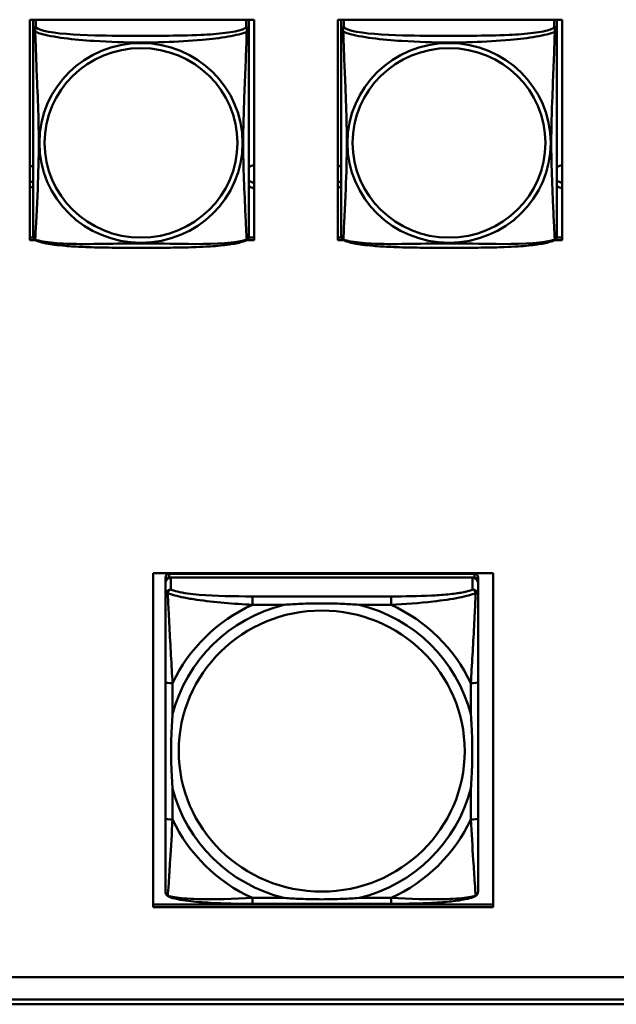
# Model space of a CAD drawing. Header units: inches. Extents: x 0.8 to 75.7, y -7.8 to 49.3.
# Tile 286 of 339: x 64.1 to 65.4, y 16.5 to 18.6. Entities that reach past the tile are written whole.
import ezdxf

# ---------------------------------------------------------------- set-up
doc = ezdxf.new("R2010")
doc.units = ezdxf.units.IN
doc.header["$MEASUREMENT"] = 0
doc.layers.add('Visible Edges(ROSSANSI)', color=7, linetype='Continuous', lineweight=50)
doc.layers.add('Visible Tangent Edges(ROSSANSI)', color=7, linetype='Continuous', lineweight=50)

msp = doc.modelspace()

# ---------------------------------------------------------------- linework, layer by layer
at = {"layer": 'Visible Edges(ROSSANSI)'}
for p, q in [((64.1008, 18.1244), (64.1008, 18.6069)), ((64.1008, 18.6069), (64.5923, 18.6069)), ((64.1084, 18.6034), (64.1084, 18.5858)), ((64.5808, 18.5858), (64.5808, 18.6034)), ((64.5923, 18.6069), (64.5923, 18.1244)), ((64.7758, 18.1244), (64.7758, 18.6069)), ((64.7758, 18.6069), (65.2673, 18.6069)), ((64.7834, 18.6034), (64.7834, 18.5858)), ((65.2558, 18.5858), (65.2558, 18.6034)), ((65.2673, 18.6069), (65.2673, 18.1244)), ((64.1008, 18.1304), (64.1086, 18.1304)), ((64.5806, 18.1304), (64.5923, 18.1304)), ((64.7758, 18.1304), (64.7836, 18.1304)), ((65.2556, 18.1304), (65.2673, 18.1304)), ((64.1133, 18.1244), (64.1008, 18.1244)), ((64.5923, 18.1244), (64.576, 18.1244)), ((64.7883, 18.1244), (64.7758, 18.1244)), ((65.2673, 18.1244), (65.251, 18.1244)), ((64.371, 16.6637), (64.371, 17.3952)), ((64.371, 17.3952), (65.1161, 17.3952)), ((65.1161, 17.3952), (65.1161, 16.6637)), ((64.3981, 17.386), (64.3981, 17.3778)), ((64.3981, 16.7207), (64.3981, 17.3778)), ((64.3981, 17.3739), (64.3981, 17.348)), ((65.0753, 17.3937), (64.406, 17.3937)), ((64.406, 17.3855), (65.0753, 17.3855)), ((65.0713, 17.3855), (64.4099, 17.3855)), ((65.0831, 17.3778), (65.0831, 17.386)), ((65.0831, 17.3778), (65.0831, 17.3739)), ((65.0831, 17.348), (65.0831, 17.3739)), ((64.4993, 17.3329), (64.4994, 17.3329)), ((64.3981, 17.1573), (64.3981, 16.8589)), ((65.0831, 16.8589), (65.0831, 17.1573)), ((64.371, 16.6698), (65.1161, 16.6698)), ((65.1161, 16.6637), (64.371, 16.6637)), ((64.8926, 16.6715), (64.5887, 16.6715)), ((56.4153, 16.5107), (69.0852, 16.5107)), ((69.1231, 16.462), (56.4653, 16.462)), ((69.1231, 16.4514), (56.4653, 16.4514))]:
    msp.add_line(p, q, dxfattribs=at)
for centre, start, end in [((64.1222, 18.1328), 180, 189.1496), ((64.567, 18.1328), 350.8504, 360), ((64.7972, 18.1328), 180, 189.1496), ((65.242, 18.1328), 350.8504, 360)]:
    msp.add_arc(centre, 0.0138, start, end, dxfattribs=at)
for centre, major_axis, start_param, end_param in [((64.1143, 18.6034), (-0.00591, 0), 5.642954, 6.283185), ((64.5749, 18.6034), (0.00591, 0), 0, 0.640231), ((64.7893, 18.6034), (-0.00591, 0), 5.642954, 6.283185), ((65.2499, 18.6034), (0.00591, 0), 0, 0.640231), ((64.0949, 18.2632), (0.0255, 0), 1.012755, 1.336733), ((64.5949, 18.2632), (0.0255, 0), 1.672527, 2.154575), ((64.7699, 18.2632), (0.0255, 0), 1.012755, 1.336733), ((65.2699, 18.2632), (0.0255, 0), 1.672527, 2.154575), ((64.0949, 18.2752), (0.0255, 0), 4.946453, 5.27043), ((64.0949, 18.2632), (-0.0255, 0), 1.80486, 2.128837), ((64.5949, 18.2752), (0.0255, 0), 4.12861, 4.610658), ((64.5949, 18.2632), (-0.0255, 0), 0.987017, 1.469065), ((64.7699, 18.2752), (0.0255, 0), 4.946453, 5.27043), ((64.7699, 18.2632), (-0.0255, 0), 1.80486, 2.128837), ((65.2699, 18.2752), (0.0255, 0), 4.12861, 4.610658), ((65.2699, 18.2632), (-0.0255, 0), 0.987017, 1.469065), ((64.406, 17.386), (-0.00787, 0), 4.712389, 6.283185), ((64.406, 17.3778), (-0.00787, 0), 4.712389, 6.283185), ((64.4099, 17.3739), (-0.0118, 0), 4.712389, 6.283185), ((65.0713, 17.3739), (0.0118, 0), 0, 1.570796), ((65.0753, 17.386), (0.00787, 0), 0, 1.570796), ((65.0753, 17.3778), (0.00787, 0), 0, 1.570796), ((64.4099, 17.348), (-0.0118, 0), 4.712389, 6.283185), ((65.0713, 17.348), (0.0118, 0), 0, 1.570796), ((64.406, 16.7207), (-0.00787, 0), 0, 0.047273), ((65.0753, 16.7207), (0.00787, 0), 6.271813, 6.283185)]:
    msp.add_ellipse(centre, major_axis=major_axis, ratio=0.981793, start_param=start_param, end_param=end_param, dxfattribs=at)
for points, knots in [([(64.1084, 18.5858), (64.1084, 18.5832), (64.1084, 18.5786), (64.1084, 18.5725), (64.1084, 18.5612), (64.1084, 18.5448), (64.1084, 18.527), (64.1084, 18.5091), (64.1084, 18.4899), (64.1084, 18.4708), (64.1084, 18.4436), (64.1084, 18.4164), (64.1084, 18.3897), (64.1084, 18.373), (64.1084, 18.3563), (64.1084, 18.3397), (64.1084, 18.3065), (64.1084, 18.2733), (64.1084, 18.241), (64.1084, 18.2009), (64.1084, 18.1605), (64.1084, 18.1418), (64.1084, 18.1361), (64.1084, 18.1329), (64.1084, 18.1328)], [0.325731, 0.325731, 0.325731, 0.325731, 0.404774, 0.404774, 0.404774, 0.550532, 0.550532, 0.550532, 0.69629, 0.69629, 0.69629, 0.902598, 0.902598, 0.902598, 1.03154, 1.03154, 1.03154, 1.289425, 1.289425, 1.289425, 1.610774, 1.610774, 1.610774, 1.710218, 1.710218, 1.710218, 1.710218]), ([(64.5808, 18.1328), (64.5808, 18.1328), (64.5808, 18.1337), (64.5808, 18.1354), (64.5808, 18.14), (64.5808, 18.151), (64.5808, 18.1648), (64.5808, 18.1786), (64.5808, 18.1952), (64.5808, 18.2126), (64.5808, 18.2372), (64.5808, 18.2636), (64.5808, 18.29), (64.5808, 18.3065), (64.5808, 18.3231), (64.5808, 18.3397), (64.5808, 18.3729), (64.5808, 18.4062), (64.5808, 18.4402), (64.5808, 18.4825), (64.5808, 18.5283), (64.5808, 18.5599), (64.5808, 18.5723), (64.5808, 18.5817), (64.5808, 18.5858)], [0.352862, 0.352862, 0.352862, 0.352862, 0.404774, 0.404774, 0.404774, 0.550532, 0.550532, 0.550532, 0.69629, 0.69629, 0.69629, 0.902598, 0.902598, 0.902598, 1.03154, 1.03154, 1.03154, 1.289425, 1.289425, 1.289425, 1.610774, 1.610774, 1.610774, 1.73735, 1.73735, 1.73735, 1.73735]), ([(64.7834, 18.5858), (64.7834, 18.5832), (64.7834, 18.5786), (64.7834, 18.5725), (64.7834, 18.5612), (64.7834, 18.5448), (64.7834, 18.527), (64.7834, 18.5091), (64.7834, 18.4899), (64.7834, 18.4708), (64.7834, 18.4436), (64.7834, 18.4164), (64.7834, 18.3897), (64.7834, 18.373), (64.7834, 18.3563), (64.7834, 18.3397), (64.7834, 18.3065), (64.7834, 18.2733), (64.7834, 18.241), (64.7834, 18.2009), (64.7834, 18.1605), (64.7834, 18.1418), (64.7834, 18.1361), (64.7834, 18.1329), (64.7834, 18.1328)], [0.325731, 0.325731, 0.325731, 0.325731, 0.404774, 0.404774, 0.404774, 0.550532, 0.550532, 0.550532, 0.69629, 0.69629, 0.69629, 0.902598, 0.902598, 0.902598, 1.03154, 1.03154, 1.03154, 1.289425, 1.289425, 1.289425, 1.610774, 1.610774, 1.610774, 1.710218, 1.710218, 1.710218, 1.710218]), ([(65.2558, 18.1328), (65.2558, 18.1328), (65.2558, 18.1337), (65.2558, 18.1354), (65.2558, 18.14), (65.2558, 18.151), (65.2558, 18.1648), (65.2558, 18.1786), (65.2558, 18.1952), (65.2558, 18.2126), (65.2558, 18.2372), (65.2558, 18.2636), (65.2558, 18.29), (65.2558, 18.3065), (65.2558, 18.3231), (65.2558, 18.3397), (65.2558, 18.3729), (65.2558, 18.4062), (65.2558, 18.4402), (65.2558, 18.4825), (65.2558, 18.5283), (65.2558, 18.5599), (65.2558, 18.5723), (65.2558, 18.5817), (65.2558, 18.5858)], [0.352862, 0.352862, 0.352862, 0.352862, 0.404774, 0.404774, 0.404774, 0.550532, 0.550532, 0.550532, 0.69629, 0.69629, 0.69629, 0.902598, 0.902598, 0.902598, 1.03154, 1.03154, 1.03154, 1.289425, 1.289425, 1.289425, 1.610774, 1.610774, 1.610774, 1.73735, 1.73735, 1.73735, 1.73735]), ([(64.1126, 18.1247), (64.112, 18.125), (64.1115, 18.1254), (64.1106, 18.1262), (64.1102, 18.1266), (64.1096, 18.1275), (64.1094, 18.128), (64.109, 18.1288), (64.1089, 18.1292), (64.1087, 18.13), (64.1086, 18.1303), (64.1086, 18.1306)], [0.02273771, 0.02273771, 0.02273771, 0.02273771, 0.02954865, 0.02954865, 0.03635958, 0.03635958, 0.04317052, 0.04317052, 0.04998146, 0.04998146, 0.0567924, 0.0567924, 0.0567924, 0.0567924]), ([(64.5766, 18.1247), (64.5772, 18.125), (64.5777, 18.1254), (64.5786, 18.1262), (64.579, 18.1266), (64.5796, 18.1275), (64.5798, 18.128), (64.5802, 18.1288), (64.5803, 18.1292), (64.5805, 18.13), (64.5806, 18.1303), (64.5807, 18.1306)], [0.02273771, 0.02273771, 0.02273771, 0.02273771, 0.02954865, 0.02954865, 0.03635958, 0.03635958, 0.04317052, 0.04317052, 0.04998146, 0.04998146, 0.0567924, 0.0567924, 0.0567924, 0.0567924]), ([(64.7876, 18.1247), (64.787, 18.125), (64.7865, 18.1254), (64.7856, 18.1262), (64.7852, 18.1266), (64.7846, 18.1275), (64.7844, 18.128), (64.784, 18.1288), (64.7839, 18.1292), (64.7837, 18.13), (64.7836, 18.1303), (64.7836, 18.1306)], [0.02273771, 0.02273771, 0.02273771, 0.02273771, 0.02954865, 0.02954865, 0.03635958, 0.03635958, 0.04317052, 0.04317052, 0.04998146, 0.04998146, 0.0567924, 0.0567924, 0.0567924, 0.0567924]), ([(65.2516, 18.1247), (65.2522, 18.125), (65.2527, 18.1254), (65.2536, 18.1262), (65.254, 18.1266), (65.2546, 18.1275), (65.2548, 18.128), (65.2552, 18.1288), (65.2553, 18.1292), (65.2555, 18.13), (65.2556, 18.1303), (65.2557, 18.1306)], [0.02273771, 0.02273771, 0.02273771, 0.02273771, 0.02954865, 0.02954865, 0.03635958, 0.03635958, 0.04317052, 0.04317052, 0.04998146, 0.04998146, 0.0567924, 0.0567924, 0.0567924, 0.0567924]), ([(64.5766, 18.1247), (64.5733, 18.1229), (64.5697, 18.1216), (64.5617, 18.1192), (64.5573, 18.1182), (64.5478, 18.1163), (64.5428, 18.1155), (64.5316, 18.1139), (64.5254, 18.1131), (64.5115, 18.1118), (64.5038, 18.1111), (64.486, 18.1099), (64.4758, 18.1094), (64.4509, 18.1085), (64.4361, 18.1082), (64.4045, 18.1077), (64.3874, 18.1076), (64.3534, 18.1075), (64.3364, 18.1075), (64.3024, 18.1076), (64.2854, 18.1077), (64.2514, 18.1082), (64.2342, 18.1086), (64.204, 18.1099), (64.1909, 18.1107), (64.1699, 18.1125), (64.1618, 18.1133), (64.1482, 18.1152), (64.1425, 18.1161), (64.1325, 18.1181), (64.128, 18.1191), (64.1198, 18.1215), (64.1161, 18.1229), (64.1126, 18.1247)], [-1.678204, -1.678204, -1.678204, -1.678204, -1.629815, -1.629815, -1.580861, -1.580861, -1.532583, -1.532583, -1.479316, -1.479316, -1.416961, -1.416961, -1.337799, -1.337799, -1.226353, -1.226353, -1.09702, -1.09702, -0.967687, -0.967687, -0.838354, -0.838354, -0.709022, -0.709022, -0.60577, -0.60577, -0.53827, -0.53827, -0.483941, -0.483941, -0.435529, -0.435529, -0.384876, -0.384876, -0.384876, -0.384876]), ([(65.2516, 18.1247), (65.2483, 18.1229), (65.2447, 18.1216), (65.2367, 18.1192), (65.2323, 18.1182), (65.2228, 18.1163), (65.2178, 18.1155), (65.2066, 18.1139), (65.2004, 18.1131), (65.1865, 18.1118), (65.1788, 18.1111), (65.161, 18.1099), (65.1508, 18.1094), (65.1259, 18.1085), (65.1111, 18.1082), (65.0795, 18.1077), (65.0624, 18.1076), (65.0284, 18.1075), (65.0114, 18.1075), (64.9774, 18.1076), (64.9604, 18.1077), (64.9264, 18.1082), (64.9092, 18.1086), (64.879, 18.1099), (64.8659, 18.1107), (64.8449, 18.1125), (64.8368, 18.1133), (64.8232, 18.1152), (64.8175, 18.1161), (64.8075, 18.1181), (64.803, 18.1191), (64.7948, 18.1215), (64.7911, 18.1229), (64.7876, 18.1247)], [-1.678204, -1.678204, -1.678204, -1.678204, -1.629815, -1.629815, -1.580861, -1.580861, -1.532583, -1.532583, -1.479316, -1.479316, -1.416961, -1.416961, -1.337799, -1.337799, -1.226353, -1.226353, -1.09702, -1.09702, -0.967687, -0.967687, -0.838354, -0.838354, -0.709022, -0.709022, -0.60577, -0.60577, -0.53827, -0.53827, -0.483941, -0.483941, -0.435529, -0.435529, -0.384876, -0.384876, -0.384876, -0.384876]), ([(64.3981, 17.348), (64.3981, 17.3467), (64.3981, 17.3453), (64.3981, 17.3361), (64.3981, 17.326), (64.3981, 17.3112), (64.3981, 17.3073), (64.3981, 17.2943), (64.3981, 17.2848), (64.3981, 17.2714), (64.3981, 17.2675), (64.3981, 17.2286), (64.3981, 17.1921), (64.3981, 17.1573)], [-0.5252205, -0.5252205, -0.5252205, -0.5252205, -0.5065022, -0.5065022, -0.4084798, -0.4084798, -0.3752494, -0.3752494, -0.3002876, -0.3002876, -0.2703772, -0.2703772, 0, 0, 0, 0]), ([(65.0831, 17.1573), (65.0831, 17.1959), (65.0831, 17.2469), (65.0831, 17.3133), (65.0831, 17.3376), (65.0831, 17.348)], [0, 0, 0, 0, 0.300126, 0.3751575, 0.5252205, 0.5252205, 0.5252205, 0.5252205]), ([(64.6579, 17.3259), (64.6583, 17.3259), (64.6586, 17.326), (64.6707, 17.3269), (64.6824, 17.3276), (64.7096, 17.3287), (64.7251, 17.3291), (64.7562, 17.3291), (64.7717, 17.3287), (64.7989, 17.3276), (64.8105, 17.3269), (64.8226, 17.326), (64.823, 17.3259), (64.8234, 17.3259)], [-0.4163678, -0.4163678, -0.4163678, -0.4163678, -0.413424, -0.413424, -0.3242841, -0.3242841, -0.206712, -0.206712, -0.0891398, -0.0891398, 0, 0, 0.0029438, 0.0029438, 0.0029438, 0.0029438]), ([(64.4138, 16.9239), (64.4138, 16.9242), (64.4138, 16.9246), (64.4129, 16.9364), (64.4122, 16.9479), (64.411, 16.9747), (64.4107, 16.9899), (64.4107, 17.0204), (64.411, 17.0356), (64.4122, 17.0623), (64.4129, 17.0737), (64.4138, 17.0856), (64.4138, 17.086), (64.4138, 17.0863)], [-0.4163678, -0.4163678, -0.4163678, -0.4163678, -0.413424, -0.413424, -0.3242841, -0.3242841, -0.206712, -0.206712, -0.0891398, -0.0891398, 0, 0, 0.0029438, 0.0029438, 0.0029438, 0.0029438]), ([(65.0674, 17.0863), (65.0674, 17.086), (65.0674, 17.0856), (65.0683, 17.0737), (65.069, 17.0623), (65.0702, 17.0356), (65.0706, 17.0204), (65.0706, 16.9899), (65.0702, 16.9747), (65.069, 16.9479), (65.0683, 16.9364), (65.0674, 16.9246), (65.0674, 16.9242), (65.0674, 16.9239)], [-0.4163678, -0.4163678, -0.4163678, -0.4163678, -0.413424, -0.413424, -0.3242841, -0.3242841, -0.206712, -0.206712, -0.0891398, -0.0891398, 0, 0, 0.0029438, 0.0029438, 0.0029438, 0.0029438]), ([(64.3981, 16.8589), (64.3981, 16.8299), (64.3981, 16.8008), (64.3981, 16.7741), (64.3981, 16.7563), (64.3981, 16.7396), (64.3981, 16.7261), (64.3981, 16.7125), (64.3981, 16.702), (64.3981, 16.6986)], [3.9382945, 3.9382945, 3.9382945, 3.9382945, 4.163389, 4.163389, 4.163389, 4.313452, 4.313452, 4.313452, 4.463515, 4.463515, 4.463515, 4.463515]), ([(65.0831, 16.6986), (65.0831, 16.699), (65.0831, 16.6996), (65.0831, 16.7002), (65.0831, 16.7035), (65.0831, 16.7097), (65.0831, 16.7174), (65.0831, 16.7201), (65.0831, 16.723), (65.0831, 16.726), (65.0831, 16.7355), (65.0831, 16.7466), (65.0831, 16.7584), (65.0831, 16.7635), (65.0831, 16.7687), (65.0831, 16.7741), (65.0831, 16.8007), (65.0831, 16.8299), (65.0831, 16.8589)], [-0.5252205, -0.5252205, -0.5252205, -0.5252205, -0.5065022, -0.5065022, -0.5065022, -0.4084798, -0.4084798, -0.4084798, -0.3750519, -0.3750519, -0.3750519, -0.2703772, -0.2703772, -0.2703772, -0.2250231, -0.2250231, -0.2250231, 0, 0, 0, 0]), ([(64.4057, 16.687), (64.4046, 16.6875), (64.4035, 16.6882), (64.4016, 16.6898), (64.4007, 16.6908), (64.3993, 16.693), (64.3988, 16.6942), (64.3982, 16.6966), (64.3981, 16.6976), (64.3981, 16.6986)], [0, 0, 0, 0, 0.00951361, 0.00951361, 0.01964413, 0.01964413, 0.03017496, 0.03017496, 0.03982728, 0.03982728, 0.03982728, 0.03982728]), ([(64.5887, 16.6715), (64.558, 16.6715), (64.5267, 16.6719), (64.48, 16.6745), (64.4632, 16.6758), (64.4399, 16.6788), (64.432, 16.68), (64.4176, 16.683), (64.4112, 16.6848), (64.4057, 16.6871)], [0, 0, 0, 0, 0.2339042, 0.2339042, 0.3694822, 0.3694822, 0.4455019, 0.4455019, 0.5257, 0.5257, 0.5257, 0.5257]), ([(64.8234, 16.6843), (64.823, 16.6842), (64.8226, 16.6842), (64.8105, 16.6833), (64.7989, 16.6827), (64.7717, 16.6815), (64.7562, 16.6812), (64.7251, 16.6812), (64.7096, 16.6815), (64.6824, 16.6827), (64.6707, 16.6833), (64.6586, 16.6842), (64.6583, 16.6842), (64.6579, 16.6843)], [-0.4163678, -0.4163678, -0.4163678, -0.4163678, -0.413424, -0.413424, -0.3242841, -0.3242841, -0.206712, -0.206712, -0.0891398, -0.0891398, 0, 0, 0.0029438, 0.0029438, 0.0029438, 0.0029438]), ([(65.0756, 16.6871), (65.0667, 16.6834), (65.0553, 16.681), (65.0307, 16.6773), (65.0182, 16.676), (64.9896, 16.6737), (64.973, 16.6729), (64.9353, 16.6717), (64.9139, 16.6715), (64.8926, 16.6715)], [0, 0, 0, 0, 0.1282055, 0.1282055, 0.2348611, 0.2348611, 0.3632627, 0.3632627, 0.525736, 0.525736, 0.525736, 0.525736]), ([(65.0831, 16.6986), (65.0831, 16.6975), (65.083, 16.6962), (65.0822, 16.6938), (65.0817, 16.6927), (65.0804, 16.6906), (65.0795, 16.6897), (65.0776, 16.6881), (65.0766, 16.6875), (65.0755, 16.687)], [0, 0, 0, 0, 0.01131809, 0.01131809, 0.02081769, 0.02081769, 0.03070675, 0.03070675, 0.03982221, 0.03982221, 0.03982221, 0.03982221])]:
    msp.add_open_spline(points, degree=3, knots=knots, dxfattribs=at)
at = {"layer": 'Visible Tangent Edges(ROSSANSI)'}
for p, q in [((64.1143, 18.5916), (64.1143, 18.6069)), ((64.5749, 18.6069), (64.5749, 18.5916)), ((64.7893, 18.5916), (64.7893, 18.6069)), ((65.2499, 18.6069), (65.2499, 18.5916)), ((64.406, 17.3855), (64.406, 17.3937)), ((64.4099, 17.3596), (64.4099, 17.3855)), ((65.0713, 17.3855), (65.0713, 17.3596)), ((65.0753, 17.3937), (65.0753, 17.3855)), ((64.5887, 17.3444), (64.5887, 17.3259)), ((64.8926, 17.3444), (64.5887, 17.3444)), ((64.8926, 17.3444), (64.8926, 17.3259)), ((64.5887, 17.3259), (64.6579, 17.3259)), ((64.8234, 17.3259), (64.8926, 17.3259)), ((64.4138, 17.0863), (64.4138, 17.1543)), ((65.0674, 17.1543), (65.0674, 17.0863)), ((64.4138, 16.8559), (64.4138, 16.9239)), ((65.0674, 16.9239), (65.0674, 16.8559)), ((64.5887, 16.6843), (64.5887, 16.6715)), ((64.6579, 16.6843), (64.5887, 16.6843)), ((64.8926, 16.6843), (64.8234, 16.6843)), ((64.8926, 16.6843), (64.8926, 16.6715))]:
    msp.add_line(p, q, dxfattribs=at)
for centre, major_axis, ratio, start_param, end_param in [((64.1143, 18.5858), (-0.00591, 0), 0.981793, 4.712389, 6.283185), ((64.5749, 18.5858), (0.00591, 0), 0.981793, 0, 1.570796), ((64.7893, 18.5858), (-0.00591, 0), 0.981793, 4.712389, 6.283185), ((65.2499, 18.5858), (0.00591, 0), 0.981793, 0, 1.570796), ((64.7406, 17.0051), (-0.3371, 0), 0.981793, 4.960405, 6.035169), ((64.7406, 17.0051), (-0.3604, 0), 0.981793, 5.147686, 5.847888), ((64.7406, 17.0051), (0.3371, 0), 0.981793, 0.248016, 1.32278), ((64.7406, 17.0051), (-0.3604, 0), 0.981793, 3.57689, 4.277092), ((64.4138, 17.1573), (-0.0157, 0), 0.189952, 0, 1.570796), ((65.0674, 17.1573), (0.0157, 0), 0.189952, 4.712389, 6.283185), ((64.7406, 17.0051), (-0.3371, 0), 0.981793, 0.248016, 1.32278), ((64.7406, 17.0051), (0.3371, 0), 0.981793, 4.960405, 6.035169), ((64.4138, 16.8589), (-0.0157, 0), 0.189952, 0, 1.570796), ((65.0674, 16.8589), (0.0157, 0), 0.189952, 4.712389, 6.283185), ((64.7406, 17.0051), (0.3604, 0), 0.981793, 3.57689, 4.277092), ((64.7406, 17.0051), (0.3604, 0), 0.981793, 5.147686, 5.847888)]:
    msp.add_ellipse(centre, major_axis=major_axis, ratio=ratio, start_param=start_param, end_param=end_param, dxfattribs=at)
for centre, major_axis in [((64.3446, 18.3371), (-0.2227, 0)), ((64.3446, 18.3373), (-0.2113, 0)), ((65.0196, 18.3371), (-0.2227, 0)), ((65.0196, 18.3373), (-0.2113, 0)), ((64.7406, 17.0058), (-0.3133, 0))]:
    msp.add_ellipse(centre, major_axis=major_axis, ratio=0.981793, dxfattribs=at)
for points, knots in [([(64.1084, 18.5858), (64.1084, 18.5855), (64.1084, 18.5852), (64.1084, 18.5848), (64.1085, 18.5846), (64.1086, 18.5843), (64.1087, 18.5842), (64.1089, 18.584), (64.1089, 18.5839), (64.1091, 18.5836), (64.1093, 18.5835), (64.1099, 18.5829), (64.1104, 18.5825), (64.1115, 18.5816), (64.1122, 18.5811), (64.1129, 18.5805)], [-0.0844808, -0.0844808, -0.0844808, -0.0844808, -0.06943799, -0.06943799, -0.05587828, -0.05587828, -0.04740346, -0.04740346, -0.04210669, -0.04210669, -0.03151317, -0.03151317, -0.01456352, -0.01456352, 0.00026741, 0.00026741, 0.00026741, 0.00026741]), ([(64.1129, 18.5805), (64.1127, 18.5816), (64.1126, 18.5826), (64.1125, 18.5846), (64.1126, 18.5855), (64.1128, 18.5868), (64.1129, 18.5873), (64.113, 18.5879), (64.1131, 18.5881), (64.1132, 18.5886), (64.1133, 18.5889), (64.1136, 18.5896), (64.1138, 18.59), (64.1141, 18.5908), (64.1142, 18.5912), (64.1143, 18.5916)], [-0.00026741, -0.00026741, -0.00026741, -0.00026741, 0.01456352, 0.01456352, 0.03151317, 0.03151317, 0.04210669, 0.04210669, 0.04740346, 0.04740346, 0.05587828, 0.05587828, 0.06943799, 0.06943799, 0.0844808, 0.0844808, 0.0844808, 0.0844808]), ([(64.5749, 18.5916), (64.5743, 18.5896), (64.5716, 18.5876), (64.5672, 18.5858), (64.5591, 18.5825), (64.5452, 18.5798), (64.5291, 18.5778), (64.5129, 18.5758), (64.4947, 18.5745), (64.4761, 18.5736), (64.4497, 18.5724), (64.4224, 18.572), (64.3954, 18.5718), (64.3785, 18.5716), (64.3615, 18.5716), (64.3446, 18.5716), (64.3108, 18.5716), (64.2769, 18.5717), (64.2432, 18.5725), (64.2012, 18.5736), (64.1573, 18.5763), (64.1317, 18.5828), (64.1216, 18.5853), (64.1152, 18.5884), (64.1143, 18.5916)], [0.325731, 0.325731, 0.325731, 0.325731, 0.404774, 0.404774, 0.404774, 0.550532, 0.550532, 0.550532, 0.69629, 0.69629, 0.69629, 0.902598, 0.902598, 0.902598, 1.03154, 1.03154, 1.03154, 1.289425, 1.289425, 1.289425, 1.610774, 1.610774, 1.610774, 1.73735, 1.73735, 1.73735, 1.73735]), ([(64.5749, 18.5916), (64.575, 18.5912), (64.5751, 18.5908), (64.5754, 18.59), (64.5756, 18.5896), (64.5759, 18.5889), (64.576, 18.5886), (64.5761, 18.5881), (64.5762, 18.5879), (64.5764, 18.5873), (64.5765, 18.5868), (64.5766, 18.5855), (64.5767, 18.5846), (64.5766, 18.5826), (64.5765, 18.5816), (64.5763, 18.5805)], [-0.0844808, -0.0844808, -0.0844808, -0.0844808, -0.06943799, -0.06943799, -0.05587828, -0.05587828, -0.04740346, -0.04740346, -0.04210669, -0.04210669, -0.03151317, -0.03151317, -0.01456352, -0.01456352, 0.00026741, 0.00026741, 0.00026741, 0.00026741]), ([(64.5763, 18.5805), (64.5771, 18.5811), (64.5777, 18.5816), (64.5788, 18.5825), (64.5793, 18.5829), (64.5799, 18.5835), (64.5801, 18.5836), (64.5803, 18.5839), (64.5804, 18.584), (64.5805, 18.5842), (64.5806, 18.5843), (64.5807, 18.5846), (64.5808, 18.5848), (64.5808, 18.5852), (64.5808, 18.5855), (64.5808, 18.5858)], [-0.00026741, -0.00026741, -0.00026741, -0.00026741, 0.01456352, 0.01456352, 0.03151317, 0.03151317, 0.04210669, 0.04210669, 0.04740346, 0.04740346, 0.05587828, 0.05587828, 0.06943799, 0.06943799, 0.0844808, 0.0844808, 0.0844808, 0.0844808]), ([(64.7834, 18.5858), (64.7834, 18.5855), (64.7834, 18.5852), (64.7834, 18.5848), (64.7835, 18.5846), (64.7836, 18.5843), (64.7837, 18.5842), (64.7839, 18.584), (64.7839, 18.5839), (64.7841, 18.5836), (64.7843, 18.5835), (64.7849, 18.5829), (64.7854, 18.5825), (64.7865, 18.5816), (64.7872, 18.5811), (64.7879, 18.5805)], [-0.0844808, -0.0844808, -0.0844808, -0.0844808, -0.06943799, -0.06943799, -0.05587828, -0.05587828, -0.04740346, -0.04740346, -0.04210669, -0.04210669, -0.03151317, -0.03151317, -0.01456352, -0.01456352, 0.00026741, 0.00026741, 0.00026741, 0.00026741]), ([(64.7879, 18.5805), (64.7877, 18.5816), (64.7876, 18.5826), (64.7875, 18.5846), (64.7876, 18.5855), (64.7878, 18.5868), (64.7879, 18.5873), (64.788, 18.5879), (64.7881, 18.5881), (64.7882, 18.5886), (64.7883, 18.5889), (64.7886, 18.5896), (64.7888, 18.59), (64.7891, 18.5908), (64.7892, 18.5912), (64.7893, 18.5916)], [-0.00026741, -0.00026741, -0.00026741, -0.00026741, 0.01456352, 0.01456352, 0.03151317, 0.03151317, 0.04210669, 0.04210669, 0.04740346, 0.04740346, 0.05587828, 0.05587828, 0.06943799, 0.06943799, 0.0844808, 0.0844808, 0.0844808, 0.0844808]), ([(65.2499, 18.5916), (65.2493, 18.5896), (65.2466, 18.5876), (65.2422, 18.5858), (65.2341, 18.5825), (65.2202, 18.5798), (65.2041, 18.5778), (65.1879, 18.5758), (65.1697, 18.5745), (65.1511, 18.5736), (65.1247, 18.5724), (65.0974, 18.572), (65.0704, 18.5718), (65.0535, 18.5716), (65.0365, 18.5716), (65.0196, 18.5716), (64.9858, 18.5716), (64.9519, 18.5717), (64.9182, 18.5725), (64.8762, 18.5736), (64.8323, 18.5763), (64.8067, 18.5828), (64.7966, 18.5853), (64.7902, 18.5884), (64.7893, 18.5916)], [0.325731, 0.325731, 0.325731, 0.325731, 0.404774, 0.404774, 0.404774, 0.550532, 0.550532, 0.550532, 0.69629, 0.69629, 0.69629, 0.902598, 0.902598, 0.902598, 1.03154, 1.03154, 1.03154, 1.289425, 1.289425, 1.289425, 1.610774, 1.610774, 1.610774, 1.73735, 1.73735, 1.73735, 1.73735]), ([(65.2499, 18.5916), (65.25, 18.5912), (65.2501, 18.5908), (65.2504, 18.59), (65.2506, 18.5896), (65.2509, 18.5889), (65.251, 18.5886), (65.2511, 18.5881), (65.2512, 18.5879), (65.2514, 18.5873), (65.2515, 18.5868), (65.2516, 18.5855), (65.2517, 18.5846), (65.2516, 18.5826), (65.2515, 18.5816), (65.2513, 18.5805)], [-0.0844808, -0.0844808, -0.0844808, -0.0844808, -0.06943799, -0.06943799, -0.05587828, -0.05587828, -0.04740346, -0.04740346, -0.04210669, -0.04210669, -0.03151317, -0.03151317, -0.01456352, -0.01456352, 0.00026741, 0.00026741, 0.00026741, 0.00026741]), ([(65.2513, 18.5805), (65.2521, 18.5811), (65.2527, 18.5816), (65.2538, 18.5825), (65.2543, 18.5829), (65.2549, 18.5835), (65.2551, 18.5836), (65.2553, 18.5839), (65.2554, 18.584), (65.2555, 18.5842), (65.2556, 18.5843), (65.2557, 18.5846), (65.2558, 18.5848), (65.2558, 18.5852), (65.2558, 18.5855), (65.2558, 18.5858)], [-0.00026741, -0.00026741, -0.00026741, -0.00026741, 0.01456352, 0.01456352, 0.03151317, 0.03151317, 0.04210669, 0.04210669, 0.04740346, 0.04740346, 0.05587828, 0.05587828, 0.06943799, 0.06943799, 0.0844808, 0.0844808, 0.0844808, 0.0844808]), ([(64.1129, 18.1256), (64.113, 18.1272), (64.1132, 18.1295), (64.1133, 18.1323), (64.1144, 18.1522), (64.1165, 18.1953), (64.1183, 18.2368), (64.1196, 18.2701), (64.1206, 18.3036), (64.1206, 18.3371), (64.1206, 18.3538), (64.1204, 18.3706), (64.12, 18.3876), (64.1193, 18.4148), (64.1181, 18.4429), (64.117, 18.4714), (64.1161, 18.4916), (64.1153, 18.5121), (64.1146, 18.5313), (64.1139, 18.5504), (64.1133, 18.5681), (64.1129, 18.5805)], [-1.657319, -1.657319, -1.657319, -1.657319, -1.610774, -1.610774, -1.610774, -1.289425, -1.289425, -1.289425, -1.03154, -1.03154, -1.03154, -0.902598, -0.902598, -0.902598, -0.69629, -0.69629, -0.69629, -0.550532, -0.550532, -0.550532, -0.405761, -0.405761, -0.405761, -0.405761]), ([(64.1129, 18.5805), (64.1158, 18.5792), (64.1193, 18.5779), (64.1233, 18.5767), (64.1509, 18.5684), (64.1979, 18.5632), (64.2414, 18.5604), (64.2763, 18.558), (64.3105, 18.557), (64.3446, 18.557), (64.3616, 18.557), (64.3787, 18.5573), (64.3959, 18.5578), (64.4234, 18.5587), (64.4515, 18.5603), (64.4792, 18.5628), (64.4987, 18.5646), (64.5181, 18.5669), (64.5353, 18.5699), (64.5525, 18.5728), (64.5675, 18.5765), (64.5763, 18.5805)], [-1.657319, -1.657319, -1.657319, -1.657319, -1.610774, -1.610774, -1.610774, -1.289425, -1.289425, -1.289425, -1.03154, -1.03154, -1.03154, -0.902598, -0.902598, -0.902598, -0.69629, -0.69629, -0.69629, -0.550532, -0.550532, -0.550532, -0.405761, -0.405761, -0.405761, -0.405761]), ([(64.5763, 18.5805), (64.5762, 18.5765), (64.576, 18.572), (64.5759, 18.567), (64.5748, 18.5326), (64.5727, 18.4834), (64.571, 18.4394), (64.5696, 18.4042), (64.5686, 18.3705), (64.5686, 18.3371), (64.5686, 18.3204), (64.5688, 18.3037), (64.5693, 18.2869), (64.5699, 18.2602), (64.5711, 18.233), (64.5723, 18.2072), (64.5731, 18.189), (64.5739, 18.1715), (64.5746, 18.1568), (64.5754, 18.1422), (64.5759, 18.1305), (64.5763, 18.1256)], [-1.657319, -1.657319, -1.657319, -1.657319, -1.610774, -1.610774, -1.610774, -1.289425, -1.289425, -1.289425, -1.03154, -1.03154, -1.03154, -0.902598, -0.902598, -0.902598, -0.69629, -0.69629, -0.69629, -0.550532, -0.550532, -0.550532, -0.405761, -0.405761, -0.405761, -0.405761]), ([(64.7879, 18.1256), (64.788, 18.1272), (64.7882, 18.1295), (64.7883, 18.1323), (64.7894, 18.1522), (64.7915, 18.1953), (64.7933, 18.2368), (64.7946, 18.2701), (64.7956, 18.3036), (64.7956, 18.3371), (64.7956, 18.3538), (64.7954, 18.3706), (64.795, 18.3876), (64.7943, 18.4148), (64.7931, 18.4429), (64.792, 18.4714), (64.7911, 18.4916), (64.7903, 18.5121), (64.7896, 18.5313), (64.7889, 18.5504), (64.7883, 18.5681), (64.7879, 18.5805)], [-1.657319, -1.657319, -1.657319, -1.657319, -1.610774, -1.610774, -1.610774, -1.289425, -1.289425, -1.289425, -1.03154, -1.03154, -1.03154, -0.902598, -0.902598, -0.902598, -0.69629, -0.69629, -0.69629, -0.550532, -0.550532, -0.550532, -0.405761, -0.405761, -0.405761, -0.405761]), ([(64.7879, 18.5805), (64.7908, 18.5792), (64.7943, 18.5779), (64.7983, 18.5767), (64.8259, 18.5684), (64.8729, 18.5632), (64.9164, 18.5604), (64.9513, 18.558), (64.9855, 18.557), (65.0196, 18.557), (65.0366, 18.557), (65.0537, 18.5573), (65.0709, 18.5578), (65.0984, 18.5587), (65.1265, 18.5603), (65.1542, 18.5628), (65.1737, 18.5646), (65.1931, 18.5669), (65.2103, 18.5699), (65.2275, 18.5728), (65.2425, 18.5765), (65.2513, 18.5805)], [-1.657319, -1.657319, -1.657319, -1.657319, -1.610774, -1.610774, -1.610774, -1.289425, -1.289425, -1.289425, -1.03154, -1.03154, -1.03154, -0.902598, -0.902598, -0.902598, -0.69629, -0.69629, -0.69629, -0.550532, -0.550532, -0.550532, -0.405761, -0.405761, -0.405761, -0.405761]), ([(65.2513, 18.5805), (65.2512, 18.5765), (65.251, 18.572), (65.2509, 18.567), (65.2498, 18.5326), (65.2477, 18.4834), (65.246, 18.4394), (65.2446, 18.4042), (65.2436, 18.3705), (65.2436, 18.3371), (65.2436, 18.3204), (65.2438, 18.3037), (65.2443, 18.2869), (65.2449, 18.2602), (65.2461, 18.233), (65.2473, 18.2072), (65.2481, 18.189), (65.2489, 18.1715), (65.2496, 18.1568), (65.2504, 18.1422), (65.2509, 18.1305), (65.2513, 18.1256)], [-1.657319, -1.657319, -1.657319, -1.657319, -1.610774, -1.610774, -1.610774, -1.289425, -1.289425, -1.289425, -1.03154, -1.03154, -1.03154, -0.902598, -0.902598, -0.902598, -0.69629, -0.69629, -0.69629, -0.550532, -0.550532, -0.550532, -0.405761, -0.405761, -0.405761, -0.405761]), ([(64.1129, 18.1256), (64.1122, 18.1257), (64.1115, 18.126), (64.1104, 18.1268), (64.1099, 18.1273), (64.1093, 18.1282), (64.1091, 18.1286), (64.1089, 18.1292), (64.1089, 18.1294), (64.1087, 18.1299), (64.1086, 18.1302), (64.1086, 18.1305), (64.1086, 18.1306), (64.1086, 18.1306)], [-0.00026741, -0.00026741, -0.00026741, -0.00026741, 0.01456352, 0.01456352, 0.03151317, 0.03151317, 0.04210669, 0.04210669, 0.04740346, 0.04740346, 0.05587828, 0.05587828, 0.0567924, 0.0567924, 0.0567924, 0.0567924]), ([(64.5807, 18.1306), (64.5806, 18.1306), (64.5806, 18.1305), (64.5806, 18.1302), (64.5805, 18.1299), (64.5804, 18.1294), (64.5803, 18.1292), (64.5801, 18.1286), (64.5799, 18.1282), (64.5793, 18.1273), (64.5788, 18.1268), (64.5777, 18.126), (64.5771, 18.1257), (64.5763, 18.1256)], [-0.0567924, -0.0567924, -0.0567924, -0.0567924, -0.05587828, -0.05587828, -0.04740346, -0.04740346, -0.04210669, -0.04210669, -0.03151317, -0.03151317, -0.01456352, -0.01456352, 0.00026741, 0.00026741, 0.00026741, 0.00026741]), ([(64.7879, 18.1256), (64.7872, 18.1257), (64.7865, 18.126), (64.7854, 18.1268), (64.7849, 18.1273), (64.7843, 18.1282), (64.7841, 18.1286), (64.7839, 18.1292), (64.7839, 18.1294), (64.7837, 18.1299), (64.7836, 18.1302), (64.7836, 18.1305), (64.7836, 18.1306), (64.7836, 18.1306)], [-0.00026741, -0.00026741, -0.00026741, -0.00026741, 0.01456352, 0.01456352, 0.03151317, 0.03151317, 0.04210669, 0.04210669, 0.04740346, 0.04740346, 0.05587828, 0.05587828, 0.0567924, 0.0567924, 0.0567924, 0.0567924]), ([(65.2557, 18.1306), (65.2556, 18.1306), (65.2556, 18.1305), (65.2556, 18.1302), (65.2555, 18.1299), (65.2554, 18.1294), (65.2553, 18.1292), (65.2551, 18.1286), (65.2549, 18.1282), (65.2543, 18.1273), (65.2538, 18.1268), (65.2527, 18.126), (65.2521, 18.1257), (65.2513, 18.1256)], [-0.0567924, -0.0567924, -0.0567924, -0.0567924, -0.05587828, -0.05587828, -0.04740346, -0.04740346, -0.04210669, -0.04210669, -0.03151317, -0.03151317, -0.01456352, -0.01456352, 0.00026741, 0.00026741, 0.00026741, 0.00026741]), ([(64.1126, 18.1247), (64.1126, 18.1247), (64.1126, 18.1248), (64.1126, 18.125), (64.1127, 18.1252), (64.1129, 18.1256)], [-0.02273771, -0.02273771, -0.02273771, -0.02273771, -0.01456352, -0.01456352, 0.00026741, 0.00026741, 0.00026741, 0.00026741]), ([(64.5763, 18.1256), (64.5735, 18.1245), (64.57, 18.1235), (64.566, 18.1226), (64.5383, 18.1164), (64.4913, 18.1154), (64.4478, 18.1159), (64.4129, 18.1162), (64.3787, 18.1172), (64.3446, 18.1172), (64.3276, 18.1172), (64.3105, 18.117), (64.2933, 18.1167), (64.2659, 18.1163), (64.2377, 18.1156), (64.2101, 18.1158), (64.1905, 18.116), (64.1712, 18.1167), (64.1539, 18.1182), (64.1367, 18.1197), (64.1218, 18.1222), (64.1129, 18.1256)], [-1.657319, -1.657319, -1.657319, -1.657319, -1.610774, -1.610774, -1.610774, -1.289425, -1.289425, -1.289425, -1.03154, -1.03154, -1.03154, -0.902598, -0.902598, -0.902598, -0.69629, -0.69629, -0.69629, -0.550532, -0.550532, -0.550532, -0.405761, -0.405761, -0.405761, -0.405761]), ([(64.5763, 18.1256), (64.5765, 18.1252), (64.5766, 18.125), (64.5767, 18.1248), (64.5767, 18.1247), (64.5766, 18.1247)], [-0.00026741, -0.00026741, -0.00026741, -0.00026741, 0.01456352, 0.01456352, 0.02273771, 0.02273771, 0.02273771, 0.02273771]), ([(64.7876, 18.1247), (64.7876, 18.1247), (64.7876, 18.1248), (64.7876, 18.125), (64.7877, 18.1252), (64.7879, 18.1256)], [-0.02273771, -0.02273771, -0.02273771, -0.02273771, -0.01456352, -0.01456352, 0.00026741, 0.00026741, 0.00026741, 0.00026741]), ([(65.2513, 18.1256), (65.2485, 18.1245), (65.245, 18.1235), (65.241, 18.1226), (65.2133, 18.1164), (65.1663, 18.1154), (65.1228, 18.1159), (65.0879, 18.1162), (65.0537, 18.1172), (65.0196, 18.1172), (65.0026, 18.1172), (64.9855, 18.117), (64.9683, 18.1167), (64.9409, 18.1163), (64.9127, 18.1156), (64.8851, 18.1158), (64.8655, 18.116), (64.8462, 18.1167), (64.8289, 18.1182), (64.8117, 18.1197), (64.7968, 18.1222), (64.7879, 18.1256)], [-1.657319, -1.657319, -1.657319, -1.657319, -1.610774, -1.610774, -1.610774, -1.289425, -1.289425, -1.289425, -1.03154, -1.03154, -1.03154, -0.902598, -0.902598, -0.902598, -0.69629, -0.69629, -0.69629, -0.550532, -0.550532, -0.550532, -0.405761, -0.405761, -0.405761, -0.405761]), ([(65.2513, 18.1256), (65.2515, 18.1252), (65.2516, 18.125), (65.2517, 18.1248), (65.2517, 18.1247), (65.2516, 18.1247)], [-0.00026741, -0.00026741, -0.00026741, -0.00026741, 0.01456352, 0.01456352, 0.02273771, 0.02273771, 0.02273771, 0.02273771]), ([(64.4034, 17.3517), (64.4034, 17.3517), (64.4034, 17.3517), (64.4044, 17.3558), (64.4065, 17.3587), (64.4099, 17.3596)], [-0.00012312, -0.00012312, -0.00012312, -0.00012312, 0, 0, 0.02627331, 0.02627331, 0.02627331, 0.02627331]), ([(64.5887, 17.3444), (64.5493, 17.3444), (64.4983, 17.3452), (64.4372, 17.3516), (64.4169, 17.3561), (64.4099, 17.3596)], [0, 0, 0, 0, 0.300126, 0.3751575, 0.5252205, 0.5252205, 0.5252205, 0.5252205]), ([(65.0713, 17.3596), (65.0704, 17.3591), (65.0695, 17.3587), (65.0684, 17.3583), (65.0628, 17.3561), (65.0545, 17.3541), (65.0449, 17.3525), (65.0416, 17.3519), (65.0382, 17.3514), (65.0346, 17.3509), (65.0234, 17.3494), (65.0108, 17.3482), (64.9979, 17.3473), (64.9923, 17.3469), (64.9866, 17.3465), (64.9809, 17.3462), (64.9523, 17.3448), (64.9221, 17.3444), (64.8926, 17.3444)], [-0.5252205, -0.5252205, -0.5252205, -0.5252205, -0.5065022, -0.5065022, -0.5065022, -0.4084798, -0.4084798, -0.4084798, -0.3750533, -0.3750533, -0.3750533, -0.2703772, -0.2703772, -0.2703772, -0.225029, -0.225029, -0.225029, 0, 0, 0, 0]), ([(65.0713, 17.3596), (65.0747, 17.3587), (65.0768, 17.3558), (65.0778, 17.3517), (65.0778, 17.3517), (65.0778, 17.3517)], [-0.02627331, -0.02627331, -0.02627331, -0.02627331, 0, 0, 0.00011755, 0.00011755, 0.00011755, 0.00011755]), ([(64.3981, 17.348), (64.3981, 17.3504), (64.4, 17.3515), (64.4033, 17.3517), (64.4034, 17.3517), (64.4034, 17.3517)], [-0.02627331, -0.02627331, -0.02627331, -0.02627331, 0, 0, 0.00012312, 0.00012312, 0.00012312, 0.00012312]), ([(64.4138, 17.1543), (64.4117, 17.194), (64.4084, 17.2477), (64.4049, 17.3162), (64.4038, 17.3404), (64.4034, 17.3517)], [0, 0, 0, 0, 0.300126, 0.3751575, 0.5007311, 0.5007311, 0.5007311, 0.5007311]), ([(64.4034, 17.3517), (64.4116, 17.3481), (64.4318, 17.3427), (64.4946, 17.3323), (64.5482, 17.3281), (64.5887, 17.3259)], [-0.5007312, -0.5007312, -0.5007312, -0.5007312, -0.3751575, -0.300126, 0, 0, 0, 0]), ([(64.8926, 17.3259), (64.9229, 17.3275), (64.9753, 17.3314), (65.0415, 17.3407), (65.0696, 17.3481), (65.0778, 17.3517)], [0, 0, 0, 0, 0.2250945, 0.3751575, 0.5007417, 0.5007417, 0.5007417, 0.5007417]), ([(65.0778, 17.3517), (65.0774, 17.3404), (65.0763, 17.3162), (65.0729, 17.2477), (65.0696, 17.194), (65.0674, 17.1543)], [-0.5007314, -0.5007314, -0.5007314, -0.5007314, -0.3751575, -0.300126, 0, 0, 0, 0]), ([(65.0778, 17.3517), (65.0779, 17.3517), (65.0779, 17.3517), (65.0812, 17.3515), (65.0831, 17.3504), (65.0831, 17.348)], [-0.0001221, -0.0001221, -0.0001221, -0.0001221, 0, 0, 0.02627331, 0.02627331, 0.02627331, 0.02627331]), ([(64.4034, 16.6895), (64.4038, 16.6945), (64.4053, 16.7161), (64.4091, 16.7755), (64.4122, 16.8261), (64.4138, 16.8559)], [-4.4390359, -4.4390359, -4.4390359, -4.4390359, -4.313452, -4.163389, -3.9382945, -3.9382945, -3.9382945, -3.9382945]), ([(65.0674, 16.8559), (65.069, 16.8261), (65.0722, 16.7755), (65.0759, 16.7161), (65.0774, 16.6945), (65.0778, 16.6895)], [0, 0, 0, 0, 0.2250945, 0.3751575, 0.5007415, 0.5007415, 0.5007415, 0.5007415]), ([(64.4034, 16.6895), (64.4034, 16.6895), (64.4033, 16.6895), (64.4, 16.6914), (64.3981, 16.6943), (64.3981, 16.6986)], [-0.00011747, -0.00011747, -0.00011747, -0.00011747, 0, 0, 0.02627331, 0.02627331, 0.02627331, 0.02627331]), ([(64.4057, 16.6871), (64.4046, 16.6875), (64.4039, 16.6883), (64.4034, 16.6895), (64.4034, 16.6895), (64.4034, 16.6895)], [-0.01275394, -0.01275394, -0.01275394, -0.01275394, 0, 0, 0.00012213, 0.00012213, 0.00012213, 0.00012213]), ([(64.5887, 16.6843), (64.5482, 16.6821), (64.4946, 16.6799), (64.4318, 16.6835), (64.4116, 16.6867), (64.4034, 16.6895)], [0, 0, 0, 0, 0.300126, 0.3751575, 0.5007309, 0.5007309, 0.5007309, 0.5007309]), ([(65.0778, 16.6895), (65.0696, 16.6867), (65.0494, 16.6835), (64.9867, 16.6799), (64.933, 16.6821), (64.8926, 16.6843)], [-4.4390256, -4.4390256, -4.4390256, -4.4390256, -4.313452, -4.2384205, -3.9382945, -3.9382945, -3.9382945, -3.9382945]), ([(65.0778, 16.6895), (65.0778, 16.6895), (65.0778, 16.6895), (65.0773, 16.6883), (65.0766, 16.6875), (65.0756, 16.6871)], [-0.00012212, -0.00012212, -0.00012212, -0.00012212, 0, 0, 0.012754, 0.012754, 0.012754, 0.012754]), ([(65.0831, 16.6986), (65.0831, 16.6943), (65.0812, 16.6914), (65.0779, 16.6895), (65.0779, 16.6895), (65.0778, 16.6895)], [-0.02627331, -0.02627331, -0.02627331, -0.02627331, 0, 0, 0.00011751, 0.00011751, 0.00011751, 0.00011751])]:
    msp.add_open_spline(points, degree=3, knots=knots, dxfattribs=at)

doc.saveas('drawing.dxf')
